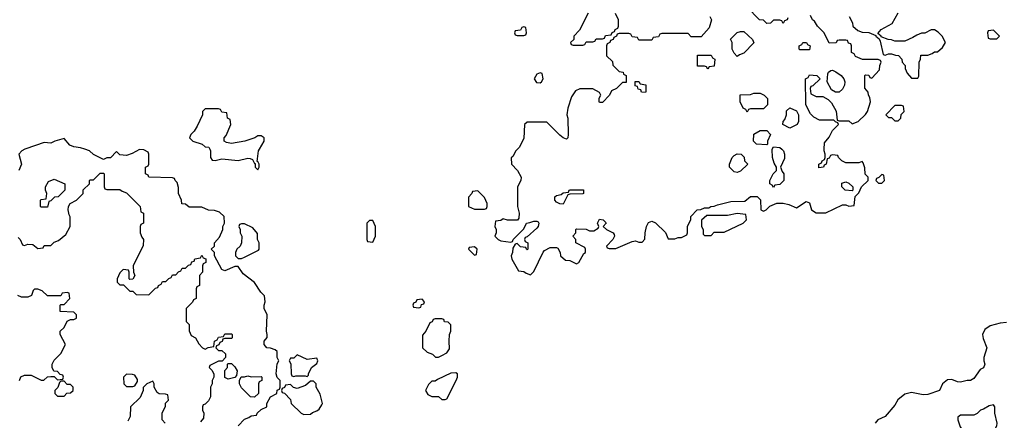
# Model space of a CAD drawing. Header units: inches. Extents: x 2701323 to 2964515, y 494916 to 722124.
# Tile 602 of 656: x 2838160 to 2844156, y 698347 to 700790. Entities that reach past the tile are written whole.
import ezdxf

# ---------------------------------------------------------------- set-up
doc = ezdxf.new("R2010")
doc.units = ezdxf.units.IN
doc.header["$MEASUREMENT"] = 0
for name, color, linetype in [('C8639', 7, 'Continuous'), ('C8649', 7, 'Continuous'), ('C8730', 7, 'Continuous'), ('C8740', 7, 'Continuous')]:
    doc.layers.add(name, color=color, linetype=linetype)

msp = doc.modelspace()

# ---------------------------------------------------------------- linework, layer by layer
at = {"layer": 'C8639', "color": 2, "elevation": 2}
for points in [[(2838191.4, 700000), (2838174, 699990), (2838154, 699970), (2838172, 699910), (2838154, 699870)], [(2839490, 698314), (2839530, 698354), (2839556.4, 698363.6), (2839570, 698374), (2839602, 698378), (2839606, 698390), (2839630, 698414), (2839666, 698430), (2839666, 698450), (2839688, 698490), (2839726, 698510), (2839728.4, 698531.6), (2839742, 698538), (2839746, 698550), (2839746, 698590), (2839728.4, 698608.4), (2839722, 698630), (2839728.9, 698691.1), (2839738, 698710), (2839728, 698730), (2839727.3, 698767.3), (2839716.4, 698776.4), (2839687.3, 698787.3), (2839666, 698790), (2839648, 698810), (2839648, 698830), (2839667.3, 698852.7), (2839668, 698870), (2839662, 698890), (2839668, 698990), (2839648, 699030), (2839648, 699050), (2839655.3, 699070), (2839650, 699106), (2839629.1, 699129.1), (2839590, 699188), (2839521.2, 699241.2), (2839490, 699286), (2839470, 699286), (2839410, 699258), (2839390, 699266), (2839346, 699350), (2839346, 699370), (2839326, 699390), (2839346, 699410), (2839346, 699430), (2839376.4, 699463.6), (2839398, 699510), (2839398, 699530), (2839408, 699550), (2839406, 699590), (2839376.4, 699616.4), (2839347.3, 699627.3), (2839310, 699628), (2839270, 699646), (2839192.7, 699647.3), (2839170, 699666), (2839147.3, 699667.3), (2839146, 699690), (2839128, 699730), (2839127.3, 699767.3), (2839118, 699798), (2839106, 699810), (2839102, 699822), (2839090, 699826), (2838946, 699830), (2838942, 699842), (2838926, 699850), (2838926, 699890), (2838942, 699898), (2838946, 699910), (2838946, 699970), (2838942, 699982), (2838916.4, 699996.4), (2838890, 699998), (2838845.4, 699974.6), (2838810, 699962), (2838770, 699966), (2838750, 699986), (2838712, 699948), (2838690, 699948), (2838670, 699938), (2838610, 699968), (2838586, 699990), (2838556, 700000)], [(2839317.9, 700000), (2839322, 699990), (2839322, 699950), (2839332.7, 699932.7), (2839350, 699932), (2839390, 699941), (2839490, 699930.8), (2839550, 699944.7), (2839563.6, 699943.6), (2839576.9, 699936.9), (2839590, 699914), (2839594, 699914), (2839594, 699890), (2839610, 699874), (2839618, 699890), (2839618, 699910), (2839610, 699926), (2839606, 699926), (2839614, 699990), (2839619.7, 700000)], [(2838150, 699462), (2838162, 699450), (2838178, 699418), (2838190, 699414), (2838210, 699422), (2838239.6, 699419.6), (2838270, 699394), (2838302, 699398), (2838310, 699414), (2838350, 699414), (2838370, 699434), (2838396.4, 699443.6), (2838440.4, 699479.6), (2838468, 699530), (2838467.3, 699587.3), (2838460.4, 699600.4), (2838455.3, 699630), (2838458, 699650), (2838468, 699670), (2838506, 699690), (2838546, 699730), (2838547.3, 699752.7), (2838586, 699790), (2838586, 699810), (2838590, 699814), (2838610, 699814), (2838650, 699854), (2838670, 699854), (2838674, 699850), (2838674, 699770), (2838678, 699758), (2838690, 699754), (2838770, 699754), (2838783.6, 699743.6), (2838810, 699734), (2838894, 699650), (2838898, 699618), (2838914, 699610), (2838914, 699550), (2838898, 699542), (2838894, 699530), (2838894, 699490), (2838903.6, 699463.6), (2838914, 699450), (2838912.7, 699412.7), (2838852, 699290), (2838854, 699250), (2838862, 699230), (2838850, 699208), (2838830, 699206), (2838826, 699210), (2838826, 699250), (2838822, 699262), (2838790, 699266), (2838770, 699246), (2838754, 699210), (2838754, 699190), (2838770, 699174), (2838792.7, 699172.7), (2838830, 699134), (2838850, 699134), (2838870, 699114), (2838947.3, 699112.7), (2838987.3, 699152.7), (2839002, 699158), (2839006, 699170), (2839022, 699178), (2839030, 699194), (2839050, 699194), (2839067.3, 699212.7), (2839082, 699218), (2839090, 699234), (2839110, 699234), (2839127.3, 699252.7), (2839142, 699258), (2839150, 699274), (2839170, 699274), (2839187.3, 699292.7), (2839202, 699298), (2839207.3, 699312.7), (2839222, 699318), (2839227.3, 699332.7), (2839262, 699338), (2839270, 699354), (2839278, 699338), (2839292.7, 699332.7), (2839294, 699310), (2839278, 699302), (2839274, 699290), (2839274, 699250), (2839254, 699230), (2839254, 699170), (2839238, 699162), (2839234, 699150), (2839234, 699090), (2839218, 699082), (2839212.7, 699067.3), (2839174, 699030), (2839174, 698950), (2839191.6, 698931.6), (2839192.7, 698892.7), (2839204.7, 698864.7), (2839231.1, 698851.1), (2839250, 698814), (2839274, 698790), (2839290, 698782), (2839308.4, 698791.6), (2839342, 698798), (2839346, 698830), (2839362, 698838), (2839370, 698854), (2839402, 698858), (2839410, 698874), (2839450, 698874), (2839454, 698870), (2839454, 698850), (2839450, 698846), (2839410, 698846), (2839398, 698842), (2839392.7, 698827.3), (2839378, 698822), (2839372.7, 698807.3), (2839358, 698802), (2839354, 698790), (2839370, 698774), (2839390, 698774), (2839412.7, 698752.7), (2839414, 698730), (2839392, 698708), (2839370, 698708), (2839318, 698682), (2839314, 698670), (2839330, 698654), (2839342, 698630), (2839342, 698610), (2839332, 698590), (2839331.1, 698568.9), (2839322, 698550), (2839322, 698490), (2839310, 698466), (2839290, 698446), (2839278, 698442), (2839274, 698430), (2839274, 698410), (2839282, 698390), (2839279.6, 698360.4), (2839262, 698338)], [(2838158, 698590), (2838167.3, 698612.7), (2838190, 698622), (2838230, 698622), (2838290, 698592), (2838307.3, 698592.7), (2838328.4, 698611.6), (2838350, 698614), (2838370, 698614), (2838390, 698594), (2838422, 698598), (2838426, 698610), (2838422, 698622), (2838407.3, 698627.3), (2838390, 698646), (2838368, 698648), (2838358, 698670), (2838358, 698690), (2838370, 698714), (2838410, 698754), (2838438, 698810), (2838406, 698870), (2838406, 698890), (2838430, 698914), (2838448.9, 698951.1), (2838470, 698962), (2838490, 698962), (2838506, 698970), (2838506, 698990), (2838490, 699006), (2838406, 699010), (2838406, 699050), (2838410, 699054), (2838430, 699054), (2838466, 699090), (2838462, 699122), (2838450, 699126), (2838418, 699122), (2838410, 699106), (2838330, 699106), (2838296.4, 699136.4), (2838270, 699146), (2838250, 699146), (2838242, 699138), (2838231.1, 699108.9), (2838210, 699098), (2838170, 699098), (2838148.4, 699108.4)], [(2839046, 698330), (2839028, 698350), (2839028, 698390), (2839047.3, 698432.7), (2839048.4, 698451.6), (2839066, 698470), (2839062, 698502), (2839047.3, 698507.3), (2839010, 698508), (2838996.4, 698516.4), (2838978, 698550), (2838978, 698570), (2838970, 698586), (2838934, 698570), (2838912.7, 698547.3), (2838911.6, 698528.4), (2838892.7, 698487.3), (2838834, 698430), (2838832, 698370), (2838818, 698342)], [(2840000, 698466), (2839990, 698506), (2839966, 698550), (2839966, 698570), (2839950, 698586), (2839930, 698586), (2839899.8, 698560.2), (2839850, 698542), (2839828.4, 698548.4), (2839810, 698566), (2839778, 698562), (2839772.7, 698547.3), (2839758, 698542), (2839754, 698530), (2839758, 698518), (2839772.7, 698512.7), (2839810, 698474), (2839814, 698450), (2839874, 698390), (2839890, 698382), (2839930, 698384.7), (2839944, 698396), (2839970, 698404.7), (2839984.7, 698415.3), (2840000, 698442.8)]]:
    msp.add_lwpolyline(points, dxfattribs=at)
for points in [[(2838290, 699646), (2838286, 699650), (2838286, 699690), (2838290, 699694), (2838322, 699698), (2838326, 699730), (2838318, 699750), (2838318, 699770), (2838336.4, 699803.6), (2838370, 699818), (2838434, 699790), (2838434, 699750), (2838394, 699710), (2838372.7, 699707.3), (2838350, 699686), (2838338, 699682), (2838330, 699646)], [(2839530, 699546), (2839510, 699546), (2839498, 699542), (2839494, 699530), (2839502, 699510), (2839502, 699490), (2839512, 699470), (2839511.1, 699428.9), (2839502, 699410), (2839482, 699390), (2839474, 699370), (2839474, 699350), (2839490, 699334), (2839510, 699334), (2839530, 699342), (2839614.6, 699385.4), (2839618, 699390), (2839618, 699430), (2839608, 699450), (2839607.3, 699487.3), (2839580.4, 699520.4)], [(2839850, 698746), (2839830, 698726), (2839810, 698726), (2839802, 698710), (2839812, 698692), (2839814, 698630), (2839818, 698618), (2839830, 698614), (2839842, 698618), (2839898, 698618), (2839910, 698614), (2839918, 698622), (2839918, 698630), (2839938, 698670), (2839970, 698694), (2839975.3, 698710), (2839970, 698726), (2839910, 698718)], [(2839430, 698598), (2839408.4, 698608.4), (2839408.4, 698651.6), (2839426, 698670), (2839426, 698690), (2839430, 698694), (2839450, 698694), (2839470, 698674), (2839484.7, 698650), (2839479.6, 698620.4), (2839470, 698608)], [(2838810, 698628), (2838792, 698610), (2838794, 698570), (2838810, 698554), (2838850, 698554), (2838862, 698558), (2838876.4, 698583.6), (2838876.4, 698596.4), (2838862, 698622), (2838847.3, 698627.3)], [(2839570, 698612), (2839630, 698614), (2839634, 698610), (2839634, 698590), (2839618, 698582), (2839614, 698570), (2839614, 698510), (2839590, 698488), (2839566, 698490), (2839510, 698546), (2839498, 698570), (2839498, 698590), (2839508, 698612), (2839530, 698612), (2839550, 698618)], [(2838430, 698586), (2838410, 698586), (2838402, 698578), (2838392, 698548), (2838374, 698530), (2838374, 698510), (2838390, 698494), (2838430, 698494), (2838447.3, 698512.7), (2838470, 698514), (2838486, 698530), (2838486, 698550), (2838470, 698566), (2838450, 698566)]]:
    msp.add_lwpolyline(points, close=True, dxfattribs=at)
at = {"layer": 'C8649', "color": 2, "elevation": 2}
for points in [[(2841192, 700000), (2841182, 699990), (2841163.6, 699956.4), (2841152.7, 699947.3), (2841154, 699910), (2841192, 699870), (2841214, 699830), (2841212, 699810), (2841192, 699770), (2841192, 699650), (2841202, 699610), (2841199.6, 699580.4), (2841192, 699568), (2841131.6, 699568.4), (2841104.7, 699575.3), (2841090, 699566), (2841058, 699562), (2841054, 699530), (2841062, 699510), (2841062, 699490), (2841054, 699470), (2841074, 699450), (2841090, 699442), (2841150, 699434), (2841162, 699438), (2841166, 699450), (2841230, 699514), (2841246, 699550), (2841267.3, 699552.7), (2841290, 699562), (2841310, 699562), (2841316.9, 699556.9), (2841322, 699550), (2841318, 699530), (2841310, 699518), (2841250, 699466), (2841238, 699462), (2841234, 699450), (2841238, 699438), (2841254, 699430), (2841254, 699390), (2841250, 699386), (2841246, 699390), (2841242, 699402), (2841210, 699406), (2841190, 699426), (2841178, 699422), (2841163.6, 699396.4), (2841162, 699370), (2841152, 699350), (2841158, 699330), (2841198, 699258), (2841230, 699254), (2841243.6, 699243.6), (2841270, 699234), (2841290, 699254), (2841347.3, 699372.7), (2841356.4, 699383.6), (2841390, 699402), (2841430, 699402), (2841436.9, 699396.9), (2841452, 699370), (2841454, 699350), (2841483.6, 699323.6), (2841510, 699322), (2841550, 699302), (2841566, 699310), (2841596.4, 699363.6), (2841606, 699370), (2841606, 699390), (2841602, 699402), (2841546, 699430), (2841546, 699450), (2841528, 699470), (2841546, 699490), (2841546, 699510), (2841550, 699514), (2841610, 699512), (2841630, 699502), (2841656.4, 699503.6), (2841682, 699518), (2841686, 699530), (2841678, 699550), (2841690, 699574), (2841714, 699570), (2841730, 699554), (2841732, 699550), (2841714, 699530), (2841734, 699510), (2841774, 699490), (2841779.6, 699479.6), (2841782, 699470), (2841772, 699450), (2841734, 699410), (2841738, 699398), (2841750, 699394), (2841790, 699394), (2841890, 699438), (2841910, 699442), (2841930, 699434), (2841950, 699434), (2841967.3, 699452.7), (2841968, 699490), (2841978, 699530), (2841990, 699554), (2842010, 699562), (2842031.1, 699551.1), (2842092.7, 699492.7), (2842110, 699454), (2842150, 699454), (2842170, 699462), (2842190, 699462), (2842222, 699478), (2842226, 699490), (2842226, 699530), (2842247.3, 699572.7), (2842248, 699590), (2842286, 699630), (2842307.3, 699632.7), (2842330, 699642), (2842356.4, 699643.6), (2842368.9, 699651.1), (2842390, 699652), (2842410, 699662), (2842490, 699682), (2842576.4, 699683.6), (2842610, 699712), (2842650, 699712), (2842671.3, 699691.3), (2842674, 699630), (2842690, 699622), (2842706, 699630), (2842727.3, 699652.7), (2842770, 699672), (2842810, 699672), (2842843.6, 699663.6), (2842890, 699642), (2842950, 699682), (2842970, 699674), (2842982, 699630), (2843010, 699612), (2843070, 699612), (2843170, 699662), (2843190, 699662), (2843210, 699654), (2843242, 699658), (2843247.3, 699712.7), (2843270, 699734), (2843286, 699770), (2843326, 699810), (2843326, 699830), (2843308.4, 699848.4), (2843307.3, 699887.3), (2843296.4, 699916.4), (2843290, 699926), (2843270, 699918), (2843190, 699918), (2843166, 699930), (2843146, 699950), (2843142, 699962), (2843110, 699966), (2843098, 699962), (2843090, 699946), (2843078, 699942), (2843072, 699910), (2843058, 699902), (2843054, 699890), (2843027.3, 699887.3), (2843026, 699910), (2843042, 699918), (2843046, 699930), (2843062, 699938), (2843066, 699950), (2843066, 699970), (2843058, 699990), (2843058.5, 700000)], [(2842801, 700000), (2842810.9, 699990.9), (2842818, 699970), (2842816.9, 699943.1), (2842794, 699890), (2842803.6, 699863.6), (2842814, 699850), (2842814, 699810), (2842790, 699786), (2842758, 699782), (2842750, 699766), (2842742, 699782), (2842728.4, 699788.4), (2842728, 699810), (2842748.7, 699850), (2842768, 699870), (2842768, 699890), (2842754.6, 699914.6), (2842744, 699950), (2842742, 699998), (2842743, 700000)], [(2844170, 698944), (2844130, 698939.3), (2844070, 698923.6), (2844038.3, 698901.7), (2844023.8, 698870), (2844026.6, 698846.6), (2844050.6, 698790), (2844031, 698730), (2844031.3, 698710), (2844038, 698690), (2844030, 698668), (2844010, 698658), (2843970, 698602), (2843950, 698589.3), (2843930, 698589.2), (2843890, 698579), (2843870, 698581.2), (2843837, 698597), (2843810, 698595.1), (2843778.8, 698570), (2843762, 698530), (2843690, 698505.2), (2843662, 698502), (2843590, 698516), (2843550, 698506), (2843508.1, 698471.9), (2843490, 698439), (2843431, 698370), (2843386, 698350), (2843370.5, 698329.5)], [(2840000, 698442.8), (2840004, 698450), (2840000, 698466)]]:
    msp.add_lwpolyline(points, dxfattribs=at)
at = {"layer": 'C8649', "color": 2}
for points, elevation in [([(2842530, 699858), (2842510, 699862), (2842482, 699890), (2842482, 699910), (2842498, 699950), (2842510, 699962), (2842530, 699972), (2842554, 699970), (2842571.3, 699951.3), (2842574, 699930), (2842594, 699910), (2842550, 699866)], 2), ([(2843230, 699746), (2843186, 699750), (2843166, 699770), (2843167.3, 699792.7), (2843190, 699802), (2843210, 699794), (2843234, 699770), (2843234, 699750)], 2), ([(2843410, 699846), (2843392.7, 699827.3), (2843378, 699822), (2843374, 699810), (2843390, 699794), (2843410, 699794), (2843426, 699810), (2843422, 699842)], 2), ([(2840950, 699746), (2840918, 699742), (2840914, 699730), (2840892.7, 699707.3), (2840894, 699650), (2840930, 699634), (2840990, 699634), (2841002, 699638), (2841006, 699650), (2841006, 699670), (2840990, 699706)], 2), ([(2841470, 699666), (2841450, 699668), (2841430, 699678), (2841418, 699690), (2841418, 699710), (2841430, 699718), (2841456.4, 699723.6), (2841470, 699734), (2841502, 699738), (2841506, 699750), (2841512.7, 699752.7), (2841592.7, 699752.7), (2841594, 699730), (2841590, 699728), (2841510, 699726), (2841498, 699722)], 2), ([(2840310, 699566), (2840290, 699566), (2840274, 699550), (2840274, 699450), (2840278, 699438), (2840310, 699434), (2840326, 699470), (2840326, 699530)], 2), ([(2842530, 699608), (2842470, 699595.3), (2842343.6, 699596.4), (2842312.7, 699567.3), (2842312, 699530), (2842322, 699510), (2842322, 699482), (2842330, 699474), (2842370, 699474), (2842390, 699494), (2842450, 699494), (2842566, 699550), (2842586, 699570), (2842582, 699602)], 2), ([(2840930, 699406), (2840898, 699402), (2840894, 699390), (2840930, 699354), (2840942, 699358), (2840946, 699390)], 2), ([(2840610, 699086), (2840578, 699082), (2840572.7, 699067.3), (2840558, 699062), (2840554, 699050), (2840558, 699038), (2840590, 699034), (2840602, 699038), (2840607.3, 699052.7), (2840622, 699058), (2840626, 699070)], 2), ([(2840730, 698966), (2840690, 698966), (2840678, 698962), (2840672.7, 698947.3), (2840658, 698942), (2840634, 698890), (2840612.7, 698867.3), (2840612, 698790), (2840642, 698762), (2840674, 698750), (2840692.7, 698732.7), (2840710, 698732), (2840730, 698742), (2840760.4, 698759.6), (2840776.4, 698783.6), (2840775.3, 698830), (2840778, 698870), (2840786, 698890), (2840786, 698930), (2840770, 698946), (2840747.3, 698947.3), (2840742, 698962)], 2), ([(2840816.4, 698636.4), (2840785.4, 698634.6), (2840703.6, 698596.4), (2840690, 698586), (2840670, 698586), (2840650, 698566), (2840632, 698530), (2840645.4, 698505.4), (2840670, 698492), (2840710, 698492), (2840730, 698474), (2840750, 698474), (2840762, 698478), (2840818, 698590), (2840826, 698610), (2840826, 698630)], 2), ([(2844090, 698442), (2844063.5, 698436.5), (2844030, 698415.3), (2844011.1, 698408.9), (2843990, 698388), (2843970, 698378), (2843890, 698378), (2843872.7, 698367.3), (2843872, 698350), (2843887.1, 698307.1), (2843954.8, 698210), (2844010, 698158.8), (2844030, 698164.9), (2844038, 698182), (2844043.7, 698236.3), (2844094.5, 698285.5), (2844110, 698314), (2844113.2, 698330), (2844099, 698390), (2844099, 698430)], 6)]:
    msp.add_lwpolyline(points, close=True, dxfattribs=dict(at, elevation=elevation))
at = {"layer": 'C8730', "color": 2, "elevation": 2}
for points in [[(2839619.7, 700000), (2839648, 700050), (2839648, 700070), (2839630, 700082), (2839610, 700082), (2839591, 700069), (2839530.9, 700049.1), (2839450, 700035.3), (2839420.4, 700040.4), (2839406, 700050), (2839406, 700070), (2839416.4, 700083.6), (2839446, 700150), (2839442, 700182), (2839426, 700190), (2839422, 700222), (2839390, 700226), (2839382, 700242), (2839370, 700246), (2839290, 700246), (2839274, 700230), (2839274, 700210), (2839239.8, 700140.2), (2839222, 700110), (2839202, 700090), (2839194, 700070), (2839214, 700050), (2839271.6, 700031.6), (2839290, 700014), (2839312.7, 700012.7), (2839317.9, 700000)], [(2838556, 700000), (2838530, 700008.7), (2838490, 700014), (2838464.7, 700024.7), (2838430, 700066), (2838374, 700050), (2838350, 700038), (2838310, 700042), (2838196.9, 700003.1), (2838191.4, 700000)]]:
    msp.add_lwpolyline(points, dxfattribs=at)
at = {"layer": 'C8740', "color": 2, "elevation": 2}
for points in [[(2841622, 700830), (2841570, 700726), (2841534, 700690), (2841534, 700670), (2841514, 700650), (2841518, 700638), (2841530, 700634), (2841590, 700634), (2841602, 700638), (2841610, 700654), (2841650, 700654), (2841662, 700658), (2841670, 700674), (2841710, 700674), (2841722, 700678), (2841727.3, 700692.7), (2841762, 700698), (2841767.3, 700712.7), (2841782, 700718), (2841786, 700730), (2841802, 700738), (2841806, 700750), (2841806, 700790), (2841788.4, 700828.4)], [(2842838, 700802), (2842834, 700790), (2842818, 700782), (2842810, 700766), (2842802, 700782), (2842790, 700786), (2842750, 700786), (2842731.6, 700768.4), (2842710, 700766), (2842690, 700786), (2842666, 700790), (2842588.9, 700868.9)], [(2843058.5, 700000), (2843060.4, 700039.6), (2843090, 700074), (2843110, 700114), (2843146, 700150), (2843142, 700162), (2843127.3, 700167.3), (2843118, 700178), (2843030, 700178), (2842996.4, 700196.4), (2842976.4, 700216.4), (2842948, 700270), (2842946, 700430), (2842962, 700438), (2842970, 700454), (2843014, 700450), (2843034, 700430), (2842990, 700386), (2842978, 700382), (2842974, 700370), (2842978, 700338), (2843010, 700322), (2843050, 700322), (2843083.6, 700303.6), (2843103.6, 700283.6), (2843131.6, 700231.6), (2843138, 700178), (2843150, 700174), (2843210, 700174), (2843230, 700154), (2843266, 700170), (2843310, 700212), (2843322, 700230), (2843342, 700290), (2843336.4, 700316.4), (2843328, 700330), (2843327.3, 700347.3), (2843307.3, 700372.7), (2843306, 700450), (2843310, 700454), (2843331.6, 700451.6), (2843338, 700438), (2843350, 700434), (2843396.4, 700483.6), (2843398, 700510), (2843406, 700530), (2843402, 700542), (2843387.3, 700547.3), (2843292.7, 700547.3), (2843250, 700566), (2843242, 700582), (2843226, 700590), (2843226, 700630), (2843222, 700642), (2843207.3, 700647.3), (2843202, 700662), (2843190, 700666), (2843150, 700666), (2843138, 700662), (2843131.6, 700648.4), (2843090, 700646), (2843058, 700710), (2843018, 700750), (2843000.4, 700780.4), (2842988, 700790), (2842975.3, 700815.3)], [(2843212, 700810), (2843232, 700770), (2843234, 700750), (2843263.6, 700723.6), (2843290, 700714), (2843331.6, 700711.6), (2843374, 700694), (2843374, 700690), (2843394, 700674), (2843399.6, 700659.6), (2843418, 700578), (2843430, 700574), (2843450, 700582), (2843470, 700582), (2843492.7, 700572.7), (2843511.1, 700571.1), (2843532, 700550), (2843534, 700530), (2843551.6, 700511.6), (2843552.7, 700492.7), (2843563.6, 700463.6), (2843590, 700434), (2843630, 700434), (2843635.3, 700444.7), (2843638, 700530), (2843646, 700550), (2843647.3, 700572.7), (2843690, 700574), (2843716.4, 700583.6), (2843730, 700594), (2843750, 700594), (2843780.4, 700619.6), (2843798, 700650), (2843778, 700690), (2843753.6, 700713.6), (2843730, 700728), (2843710, 700728), (2843671.6, 700708.4), (2843652.7, 700707.3), (2843623.6, 700696.4), (2843599.6, 700680.4), (2843550, 700658), (2843490, 700658), (2843470, 700668), (2843448.4, 700668.4), (2843406, 700686), (2843406, 700690), (2843386, 700706), (2843406, 700730), (2843472.9, 700767.1), (2843509.1, 700830.9)], [(2842362, 700810), (2842372, 700790), (2842359.6, 700740.4), (2842310, 700686), (2842250, 700686), (2842230, 700706), (2842070, 700706), (2842058, 700702), (2842050, 700686), (2842018, 700682), (2842010, 700666), (2841930, 700666), (2841922, 700682), (2841890, 700686), (2841882, 700702), (2841870, 700706), (2841810, 700706), (2841798, 700702), (2841794, 700690), (2841778, 700682), (2841774, 700670), (2841758, 700662), (2841754, 700650), (2841738, 700642), (2841734, 700630), (2841734, 700570), (2841770, 700534), (2841772.7, 700512.7), (2841790, 700494), (2841810, 700474), (2841834, 700470), (2841838, 700458), (2841854, 700450), (2841852.7, 700407.3), (2841830, 700406), (2841794, 700370), (2841764.7, 700355.3), (2841751.1, 700328.9), (2841710, 700286), (2841690, 700286), (2841688.9, 700288.9), (2841688.7, 700311.3), (2841698, 700330), (2841690, 700346), (2841650, 700368), (2841571.6, 700368.4), (2841544.7, 700355.3), (2841521, 700319), (2841498, 700250), (2841492, 700210), (2841498, 700190), (2841501, 700090), (2841498, 700070), (2841490, 700062), (2841470, 700069), (2841450, 700085.2), (2841370, 700166), (2841250, 700166), (2841234, 700150), (2841230, 700066), (2841202, 700010), (2841192, 700000)], [(2842743, 700000), (2842750, 700014), (2842788.4, 700011.6), (2842801, 700000)]]:
    msp.add_lwpolyline(points, dxfattribs=at)
for points in [[(2841230, 700746), (2841218, 700742), (2841210, 700726), (2841178, 700722), (2841174, 700710), (2841178, 700698), (2841190, 700694), (2841230, 700694), (2841242, 700698), (2841246, 700710), (2841242, 700742)], [(2842530, 700566), (2842510, 700586), (2842498, 700610), (2842498, 700650), (2842488.4, 700671.6), (2842529.1, 700710.9), (2842550, 700718), (2842570, 700718), (2842622, 700670), (2842631.6, 700648.4), (2842570, 700586), (2842543.6, 700576.4)], [(2844090, 700726), (2844058, 700722), (2844054, 700710), (2844058, 700678), (2844070, 700674), (2844110, 700674), (2844126, 700690)], [(2842910, 700606), (2842906, 700610), (2842906, 700630), (2842922, 700638), (2842928.4, 700651.6), (2842951.6, 700651.6), (2842958, 700638), (2842974, 700630), (2842970, 700606)], [(2842350, 700488), (2842342, 700502), (2842330, 700506), (2842287.3, 700507.3), (2842287.3, 700572.7), (2842370, 700574), (2842378, 700558), (2842394, 700550), (2842390, 700506), (2842358, 700502)], [(2841330, 700466), (2841310, 700458), (2841292, 700430), (2841306.4, 700406.4), (2841330, 700404.7), (2841338, 700410), (2841348, 700430), (2841342, 700462)], [(2843150, 700348), (2843128.4, 700348.4), (2843103.1, 700363.1), (2843078, 700410), (2843080.4, 700459.6), (2843086, 700470), (2843100.4, 700479.6), (2843110, 700482), (2843130, 700472), (2843162, 700450), (2843178, 700430), (2843184.7, 700410), (2843182, 700390), (2843170, 700366)], [(2841970, 700346), (2841947.3, 700347.3), (2841942, 700362), (2841927.3, 700367.3), (2841922, 700382), (2841907.3, 700387.3), (2841907.3, 700412.7), (2841930, 700414), (2841938, 700398), (2841972.7, 700392.7), (2841974, 700350)], [(2842590, 700226), (2842582, 700242), (2842566, 700250), (2842548, 700290), (2842547.3, 700332.7), (2842610, 700334), (2842630, 700342), (2842670, 700342), (2842694, 700330), (2842714, 700310), (2842714, 700270), (2842690, 700246), (2842610, 700246), (2842598, 700242)], [(2842850, 700128), (2842808, 700150), (2842808.7, 700170), (2842819, 700181), (2842828.7, 700210), (2842830, 700234), (2842850, 700252), (2842890, 700234), (2842902, 700210), (2842902, 700170), (2842894, 700150)], [(2843530, 700266), (2843490, 700266), (2843434, 700210), (2843450, 700194), (2843470, 700194), (2843490, 700174), (2843510, 700174), (2843526, 700190), (2843527.3, 700212.7), (2843546, 700230), (2843542, 700262)], [(2842710, 700026), (2842646, 700030), (2842628.4, 700048.4), (2842630, 700092), (2842670, 700114), (2842710, 700114), (2842732, 700090), (2842714, 700050), (2842714, 700030)]]:
    msp.add_lwpolyline(points, close=True, dxfattribs=at)

doc.saveas('drawing.dxf')
